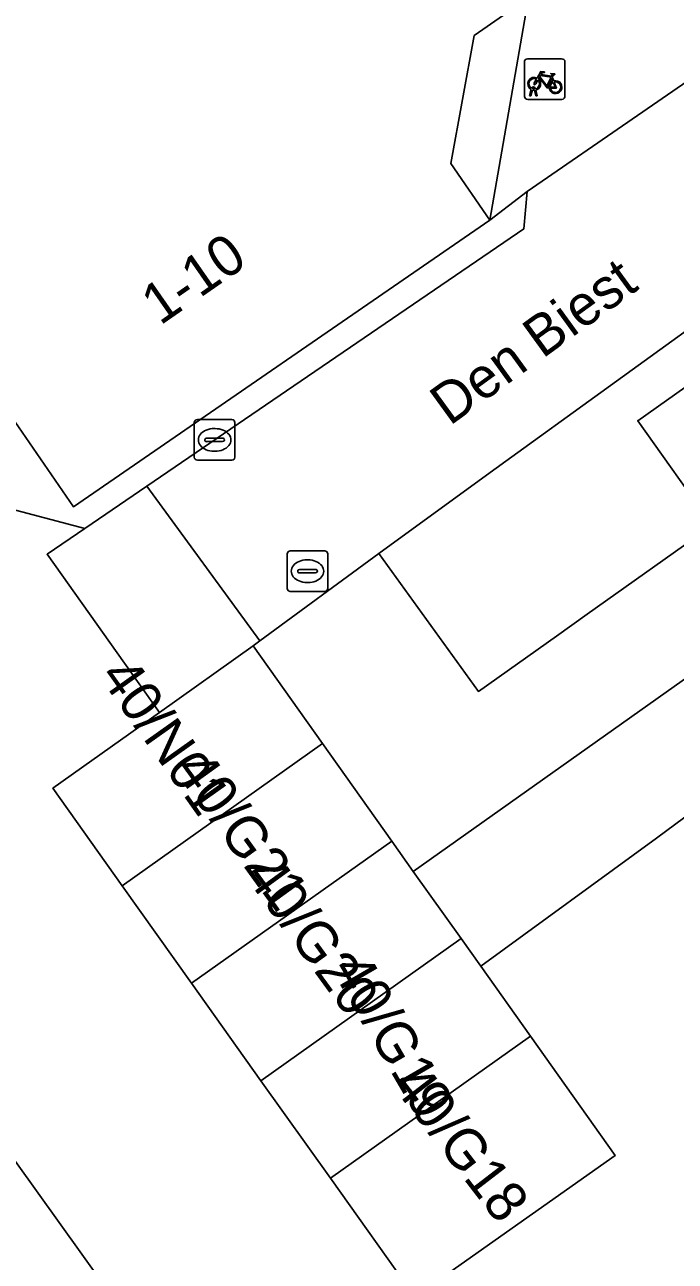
# Model space of a CAD drawing. Extents: x 161838 to 162344, y 381620 to 382160.
# Drawn here: x 161988.52 to 162004.56, y 382011.78 to 382042.27 of the extents above; entities that cross this region are included whole.
import ezdxf

# ---------------------------------------------------------------- set-up
doc = ezdxf.new("R2010")
doc.units = 0
for name, color, linetype in [('IMGEO_Erf', 7, 'Continuous'), ('IMGEO_Fietsenrek', 7, 'Continuous'), ('IMGEO_Kolk', 7, 'Continuous'), ('IMGEO_Openbare_ruimte_label', 7, 'Continuous'), ('IMGEO_Pand', 7, 'Continuous'), ('IMGEO_Pand_nummerreeks', 7, 'Continuous'), ('IMGEO_Pand_overbouw', 7, 'Continuous'), ('IMGEO_Parkeervlak_open', 7, 'Continuous'), ('IMGEO_Rijbaan_lokaal_open', 7, 'Continuous'), ('IMGEO_Voetpad_open', 7, 'Continuous')]:
    doc.layers.add(name, color=color, linetype=linetype)

msp = doc.modelspace()

# ---------------------------------------------------------------- linework, layer by layer
at = {"layer": 'IMGEO_Erf'}
msp.add_lwpolyline([(162010.053, 382037.06), (162009.342, 382037.993), (162000, 382031.23), (161997.249, 382029.239), (161999.706, 382025.835), (162001.629, 382027.199), (162002.391, 382027.74), (162005.47, 382029.923), (162003.635, 382032.508)], close=True, dxfattribs=at)
msp.add_lwpolyline([(162004.8, 382022.73), (162004.095, 382022.215), (161999.767, 382019.055), (162000.99, 382017.333), (162003.079, 382014.393), (161999.002, 382011.513), (162001.865, 382007.483), (161999.348, 382005.705), (162000.686, 382003.921), (162003.65, 382000), (162004.343, 381999.083), (162001.745, 381997.127), (162000, 381995.813), (161999.151, 381995.172), (161996.558, 381993.215), (161993.965, 381991.258), (161991.372, 381989.301), (161988.779, 381987.344), (161986.186, 381985.386), (161983.593, 381983.429), (161981, 381981.472), (161978.407, 381979.515), (161975.815, 381977.558)], dxfattribs=at)
at = {"layer": 'IMGEO_Fietsenrek'}
for p, q in [((162000.842, 382040.508), (162000.842, 382041.349)), ((162000.842, 382041.349), (162000.842, 382040.508)), ((162000.917, 382041.433), (162001.758, 382041.433)), ((162001.758, 382041.433), (162000.917, 382041.433)), ((162001.842, 382041.358), (162001.842, 382040.517)), ((162001.842, 382040.517), (162001.842, 382041.358)), ((162001.529, 382040.982), (162001.565, 382040.887)), ((162000.969, 382040.517), (162001.008, 382040.677)), ((162001.038, 382040.665), (162001.003, 382040.517)), ((162001.08, 382040.689), (162001.079, 382040.693)), ((162001.121, 382040.517), (162001.087, 382040.659)), ((162001.111, 382040.7), (162001.112, 382040.693)), ((162001.119, 382040.663), (162001.154, 382040.517)), ((162001.767, 382040.433), (162000.926, 382040.433)), ((162000.926, 382040.433), (162001.767, 382040.433)), ((162001.003, 382040.517), (162000.969, 382040.517)), ((162001.154, 382040.517), (162001.121, 382040.517))]:
    msp.add_line(p, q, dxfattribs=at)
for points in [[(162001.176, 382040.907), (162001.124, 382040.817), (162001.084, 382040.792), (162001.085, 382040.839), (162001.14, 382040.933)], [(162001.155, 382040.959), (162001.25, 382041.123), (162001.336, 382041.109), (162001.338, 382041.1), (162001.282, 382041.089), (162001.255, 382041.044), (162001.511, 382041.003)], [(162001.451, 382040.715), (162001.401, 382040.715), (162001.21, 382040.966), (162001.191, 382040.934)], [(162001.498, 382040.978), (162001.241, 382041.019), (162001.224, 382040.99), (162001.391, 382040.77), (162001.498, 382040.978)], [(162001.546, 382040.88), (162001.516, 382040.957), (162001.407, 382040.739), (162001.45, 382040.739)], [(162001.511, 382041.003), (162001.536, 382041.052), (162001.53, 382041.056), (162001.507, 382041.06), (162001.495, 382041.067), (162001.494, 382041.07), (162001.496, 382041.075), (162001.591, 382041.06), (162001.593, 382041.05), (162001.583, 382041.037), (162001.571, 382041.031), (162001.557, 382041.037), (162001.529, 382040.982)], [(162001.48, 382040.739), (162001.6, 382040.738), (162001.556, 382040.852)], [(162001.576, 382040.859), (162001.631, 382040.714), (162001.481, 382040.714)]]:
    msp.add_lwpolyline(points, dxfattribs=at)
for centre, radius, start, end in [((162000.92, 382041.355), 0.0779, 92.4484, 184.2845), ((162000.92, 382041.355), 0.0779, 92.4484, 184.2845), ((162001.764, 382041.355), 0.0779, 2.4484, 94.2845), ((162001.764, 382041.355), 0.0779, 2.4484, 94.2845), ((162001.082, 382040.818), 0.159, 62.6766, 242.1369), ((162001.082, 382040.818), 0.129, 63.3192, 238.903), ((162001.082, 382040.818), 0.129, 283.6043, 43.4302), ((162001.082, 382040.818), 0.159, 283.5766, 46.6042), ((162001.609, 382040.734), 0.159, 113.3408, 178.3217), ((162001.609, 382040.734), 0.159, 187.0065, 105.7708), ((162001.062, 382040.689), 0.0499, 12.8025, 158.6934), ((162001.082, 382040.818), 0.159, 253.9967, 271.7867), ((162001.062, 382040.689), 0.0174, 12.8025, 163.4502), ((162001.082, 382040.818), 0.129, 253.415, 269.0204), ((162001.609, 382040.734), 0.129, 113.923, 177.9556), ((162001.609, 382040.734), 0.129, 188.6715, 104.5883), ((162000.92, 382040.511), 0.0779, 182.4484, 274.2845), ((162000.92, 382040.511), 0.0779, 182.4484, 274.2845), ((162001.764, 382040.511), 0.0779, 272.4484, 4.2845), ((162001.764, 382040.511), 0.0779, 272.4484, 4.2845)]:
    msp.add_arc(centre, radius, start, end, dxfattribs=at)
at = {"layer": 'IMGEO_Kolk'}
for p, q in [((161992.704, 382031.61), (161992.704, 382032.462)), ((161992.779, 382032.536), (161993.631, 382032.536)), ((161993.705, 382032.462), (161993.705, 382031.61)), ((161992.963, 382032.03), (161992.963, 382032.042)), ((161993.006, 382032.079), (161993.404, 382032.079)), ((161993.192, 382032.316), (161993.217, 382032.316)), ((161993.447, 382032.042), (161993.447, 382032.03)), ((161993.401, 382031.993), (161993.003, 382031.993)), ((161993.215, 382031.756), (161993.19, 382031.756)), ((161993.631, 382031.536), (161992.779, 382031.536)), ((161995.069, 382029.298), (161995.921, 382029.298)), ((161994.994, 382028.372), (161994.994, 382029.224)), ((161995.482, 382029.078), (161995.507, 382029.078)), ((161995.995, 382029.224), (161995.995, 382028.372)), ((161995.253, 382028.792), (161995.253, 382028.804)), ((161995.691, 382028.755), (161995.293, 382028.755)), ((161995.296, 382028.841), (161995.694, 382028.841)), ((161995.737, 382028.804), (161995.737, 382028.792)), ((161995.505, 382028.518), (161995.48, 382028.518)), ((161995.921, 382028.298), (161995.069, 382028.298))]:
    msp.add_line(p, q, dxfattribs=at)
for points in [[(161992.704, 382031.61), (161992.704, 382032.462)], [(161992.779, 382032.536), (161993.631, 382032.536)], [(161993.705, 382032.462), (161993.705, 382031.61)], [(161993.631, 382031.536), (161992.779, 382031.536)], [(161995.069, 382029.298), (161995.921, 382029.298)], [(161994.994, 382028.372), (161994.994, 382029.224)], [(161995.995, 382029.224), (161995.995, 382028.372)], [(161995.921, 382028.298), (161995.069, 382028.298)]]:
    msp.add_lwpolyline(points, dxfattribs=at)
for centre, radius, start, end in [((161992.781, 382032.46), 0.0765, 91.552, 178.448), ((161992.781, 382032.46), 0.0765, 91.552, 178.448), ((161993.629, 382032.46), 0.0765, 1.552, 88.448), ((161993.629, 382032.46), 0.0765, 1.552, 88.448), ((161993.003, 382032.039), 0.0403, 85.8775, 175.7526), ((161993, 382032.029), 0.0366, 178.938, 274.7102), ((161993.404, 382032.036), 0.043, 264.8664, 352.4533), ((161993.408, 382032.041), 0.0386, 1.7309, 96.639), ((161992.781, 382031.612), 0.0765, 181.552, 268.448), ((161992.781, 382031.612), 0.0765, 181.552, 268.448), ((161993.629, 382031.612), 0.0765, 271.552, 358.448), ((161993.629, 382031.612), 0.0765, 271.552, 358.448), ((161995.071, 382029.222), 0.0765, 91.552, 178.448), ((161995.071, 382029.222), 0.0765, 91.552, 178.448), ((161995.919, 382029.222), 0.0765, 1.552, 88.448), ((161995.919, 382029.222), 0.0765, 1.552, 88.448), ((161995.293, 382028.801), 0.0403, 85.8775, 175.7526), ((161995.29, 382028.791), 0.0366, 178.938, 274.7102), ((161995.694, 382028.798), 0.043, 264.8664, 352.4533), ((161995.698, 382028.803), 0.0386, 1.7309, 96.639), ((161995.071, 382028.374), 0.0765, 181.552, 268.448), ((161995.071, 382028.374), 0.0765, 181.552, 268.448), ((161995.919, 382028.374), 0.0765, 271.552, 358.448), ((161995.919, 382028.374), 0.0765, 271.552, 358.448)]:
    msp.add_arc(centre, radius, start, end, dxfattribs=at)
for centre, major_axis, ratio, start_param, end_param in [((161993.191, 382032.036), (-0.387, 0.002), 0.722429, 4.712389, 7.853982), ((161993.216, 382032.036), (-0.39, 0.002), 0.717154, 1.570796, 4.712389), ((161995.481, 382028.798), (-0.387, 0.002), 0.722429, 4.712389, 7.853982), ((161995.506, 382028.798), (-0.39, 0.002), 0.717154, 1.570796, 4.712389)]:
    msp.add_ellipse(centre, major_axis=major_axis, ratio=ratio, start_param=start_param, end_param=end_param, dxfattribs=at)
at = {"layer": 'IMGEO_Pand'}
for points in [[(161994.072, 382052.96), (161994.287, 382054.124), (161990.108, 382060.192), (161989.388, 382060.325), (161988.229, 382054.037), (161982.799, 382055.038), (161982.454, 382053.168), (161981.97, 382050.542), (161980.216, 382041.032), (161981.129, 382039.706), (161980.828, 382039.499), (161980.649, 382038.527), (161982.71, 382035.534), (161983.589, 382035.372), (161986.815, 382037.593), (161987.623, 382036.419), (161987.191, 382034.07), (161989.729, 382030.384), (161999.991, 382037.451), (161999.025, 382038.853), (161999.606, 382042.005), (162000.939, 382042.943)], [(162010.053, 382037.06), (162003.635, 382032.508), (162005.47, 382029.923), (162002.391, 382027.74), (162001.629, 382027.199), (161999.706, 382025.835), (161997.249, 382029.239), (161994.323, 382027.079), (161994.155, 382026.954), (161995.865, 382024.548), (161997.573, 382022.143), (161998.103, 382021.397), (162013.56, 382032.36), (162010.168, 382037.142)], [(162016.951, 382027.58), (162013.56, 382032.36), (161998.103, 382021.397), (161999.282, 382019.738), (161999.767, 382019.055), (162004.095, 382022.215), (162004.8, 382022.73), (162006.82, 382024.205), (162008.449, 382021.931), (162009.474, 382022.275)], [(161990.93, 382021.041), (161995.865, 382024.548), (161994.155, 382026.954), (161991.85, 382025.315), (161989.221, 382023.445)], [(161992.639, 382018.637), (161997.573, 382022.143), (161995.865, 382024.548), (161990.93, 382021.041)], [(161998.103, 382021.397), (161997.573, 382022.143), (161992.639, 382018.637), (161994.348, 382016.232), (161999.282, 382019.738)], [(161994.348, 382016.232), (161996.058, 382013.827), (162000.99, 382017.333), (161999.767, 382019.055), (161999.282, 382019.738)], [(162003.079, 382014.393), (162000.99, 382017.333), (161996.058, 382013.827), (161998.137, 382010.902), (161999.002, 382011.513)]]:
    msp.add_lwpolyline(points, close=True, dxfattribs=at)
at = {"layer": 'IMGEO_Pand_overbouw'}
msp.add_lwpolyline([(162000.939, 382042.943), (161999.606, 382042.005), (161999.025, 382038.853), (161999.991, 382037.451)], close=True, dxfattribs=at)
at = {"layer": 'IMGEO_Parkeervlak_open'}
msp.add_lwpolyline([(161977.157, 382013.523), (161984.823, 382002.808), (161984.93, 382002.653), (161985.902, 382003.305), (161987.238, 382001.431), (161991.862, 382004.7), (161990.532, 382006.599), (161992.688, 382008.112), (161982.783, 382021.938), (161979.786, 382019.783), (161978.97, 382019.186), (161976.68, 382022.416), (161974.291, 382025.786), (161970.462, 382023.018)], close=True, dxfattribs=at)
at = {"layer": 'IMGEO_Rijbaan_lokaal_open'}
for points in [[(162000.825, 382037.241), (162000, 382036.678), (161991.534, 382030.897), (161994.323, 382027.079), (161997.249, 382029.239), (162000, 382031.23), (162009.342, 382037.993), (162006.35, 382041.909), (162000.906, 382038.161)], [(161994.155, 382026.954), (161994.323, 382027.079), (161991.534, 382030.897), (161990.008, 382029.855), (161989.075, 382029.218), (161991.85, 382025.315)]]:
    msp.add_lwpolyline(points, close=True, dxfattribs=at)
for points in [[(161998.137, 382010.902), (161996.058, 382013.827), (161994.348, 382016.232), (161992.639, 382018.637), (161990.93, 382021.041), (161989.221, 382023.445), (161991.85, 382025.315), (161989.075, 382029.218), (161990.008, 382029.855), (161988.17, 382030.338), (161984.746, 382028.101), (161984.539, 382027.966), (161983.311, 382028.188), (161980.551, 382026.287), (161980.251, 382026.08), (161977.322, 382024.062), (161977.91, 382023.247), (161979.891, 382020.503)], [(161979.786, 382019.783), (161982.783, 382021.938), (161992.688, 382008.112), (161990.532, 382006.599), (161991.862, 382004.7), (161987.238, 382001.431), (161985.902, 382003.305), (161984.93, 382002.653), (161984.823, 382002.808), (161977.157, 382013.523), (161970.462, 382023.018), (161969.443, 382022.281), (161969.236, 382021.157), (161965.144, 382021.912)]]:
    msp.add_lwpolyline(points, dxfattribs=at)
at = {"layer": 'IMGEO_Voetpad_open'}
for points in [[(162000, 382036.678), (162000.825, 382037.241), (162000.906, 382038.161), (161999.991, 382037.451), (161989.729, 382030.384), (161987.191, 382034.07), (161984.536, 382033.996), (161983.589, 382035.372), (161982.71, 382035.534), (161980.649, 382038.527), (161980.828, 382039.499), (161981.129, 382039.706), (161980.216, 382041.032), (161981.97, 382050.542), (161979.052, 382051.08), (161979.011, 382050.857), (161978.141, 382050.258), (161974.645, 382050.902), (161974.132, 382051.646), (161974.22, 382052.123), (161972.437, 382052.451), (161971.028, 382054.498), (161967.355, 382055.175)], [(161968.654, 382046.655), (161971.318, 382042.795), (161973.197, 382042.433), (161972.869, 382040.677), (161977.691, 382033.324), (161978.215, 382033.146), (161979.201, 382032.568), (161980.264, 382031.946), (161982.042, 382030.383), (161983.621, 382028.44), (161983.311, 382028.188), (161984.539, 382027.966), (161984.746, 382028.101), (161984.476, 382028.521), (161987.9, 382030.758), (161988.17, 382030.338), (161990.008, 382029.855), (161991.534, 382030.897), (162000, 382036.678)], [(162000.939, 382042.943), (161999.991, 382037.451), (162000.906, 382038.161), (162006.35, 382041.909), (162009.342, 382037.993), (162010.053, 382037.06), (162010.168, 382037.142), (162013.56, 382032.36), (162016.951, 382027.58), (162017.926, 382026.373), (162020.431, 382022.842), (162019.623, 382022.269), (162020.497, 382021.037), (162021.343, 382019.845), (162022.15, 382020.419), (162024.672, 382016.864), (162025.731, 382015.347), (162028.111, 382012.05), (162029.757, 382013.196), (162027.362, 382016.531), (162008.125, 382043.316)]]:
    msp.add_lwpolyline(points, dxfattribs=at)
msp.add_lwpolyline([(161999.991, 382037.451), (162000.939, 382042.943), (161999.606, 382042.005), (161999.025, 382038.853)], close=True, dxfattribs=at)

# ---------------------------------------------------------------- texts
at = {"layer": 'IMGEO_Openbare_ruimte_label'}
msp.add_text('Den Biest', height=1, rotation=35.9305, dxfattribs=at).set_placement((161998.999, 382032.369))
at = {"layer": 'IMGEO_Pand_nummerreeks'}
for s, rotation, p in [('1-10', 34.8244, (161991.861, 382034.845)), ('40/N01', 305.3854, (161990.341, 382026.209)), ('40/G21', 305.8377, (161992.196, 382023.895)), ('40/G20', 306.0274, (161993.928, 382021.297)), ('40/G19', 300.1414, (161996.064, 382018.998)), ('40/G18', 307.5686, (161997.549, 382016.135))]:
    msp.add_text(s, height=1, rotation=rotation, dxfattribs=at).set_placement(p)

doc.saveas('drawing.dxf')
